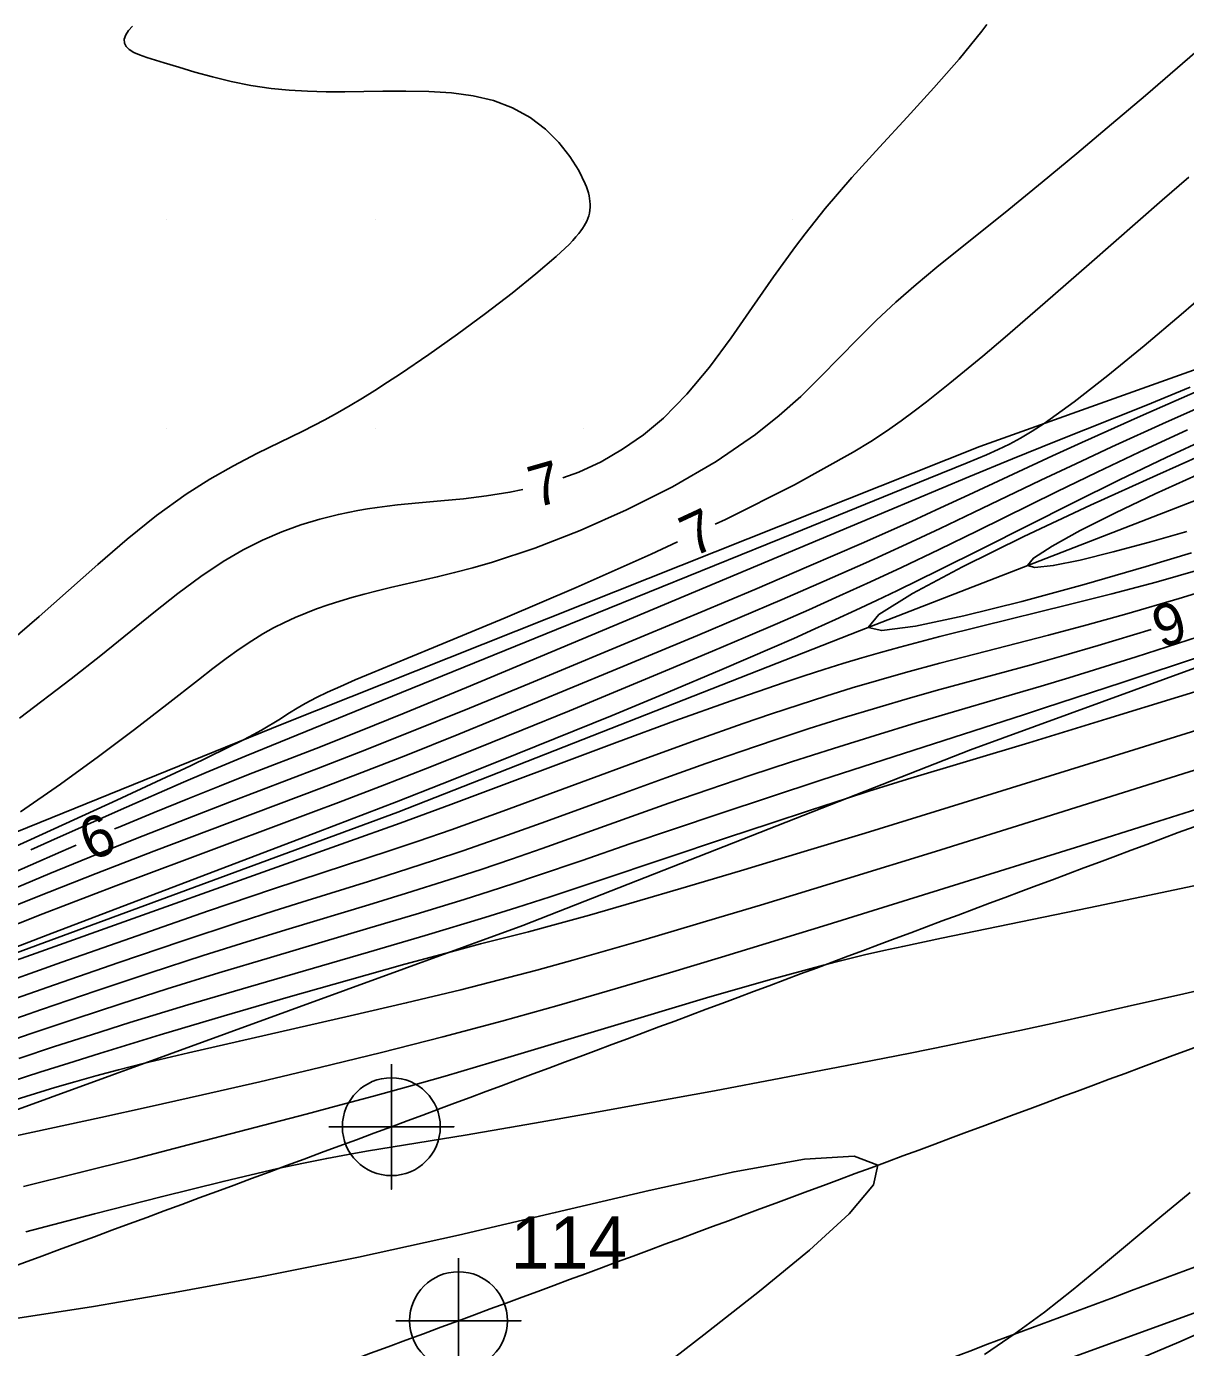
# Model space of a CAD drawing. Extents: x 2602990 to 2605851, y 618069 to 619180.
# Drawn here: x 2603473.3 to 2603528.8, y 618475.9 to 618539.2 of the extents above; entities that cross this region are included whole.
import ezdxf

# ---------------------------------------------------------------- set-up
doc = ezdxf.new("R2010")
doc.units = 0
for name, color, linetype in [('DTM Contours Major', 7, 'Continuous'), ('DTM Contours Major Text', 7, 'Continuous'), ('DTM Contours Minor', 7, 'Continuous'), ('DTM Contours Minor Text', 7, 'Continuous'), ('Exist DTM Breakline', 7, 'Continuous'), ('Exist DTM Crownline', 7, 'Continuous'), ('Exist DTM Crownline Cogo Number', 7, 'Continuous'), ('Exist DTM Crownline Cogo Point CELL', 7, 'Continuous'), ('Exist DTM QL2 LIDAR Elevation Point', 7, 'Continuous'), ('Exist Roads EOP', 7, 'Continuous'), ('Exist Roads EOP Cogo Point CELL', 7, 'Continuous'), ('PH Exist DTM Breakline', 7, 'Continuous')]:
    doc.layers.add(name, color=color, linetype=linetype)

# ---------------------------------------------------------------- blocks, each defined once
blk = doc.blocks.new('EXIST DTM CROWNLINE COGO POINT')
at = {"layer": 'Exist DTM Crownline Cogo Point CELL'}
blk.add_lwpolyline([(0, 0.06), (0, -0.06), (0, 0), (0.06, 0), (-0.06, 0)], dxfattribs=at)
blk.add_circle((0, 0), 0.0469, dxfattribs=at)
blk = doc.blocks.new('EXIST ROADS EOP COGO POINT')
at = {"layer": 'Exist Roads EOP Cogo Point CELL'}
blk.add_lwpolyline([(0, 0.06), (0, -0.06), (0, 0), (0.06, 0), (-0.06, 0)], dxfattribs=at)
blk.add_circle((0, 0), 0.0469, dxfattribs=at)

msp = doc.modelspace()

# ---------------------------------------------------------------- linework, layer by layer
at = {"layer": 'DTM Contours Major'}
for points in [[(2603530.603, 618521.484), (2603527.897, 618520.287), (2603525.301, 618519.106), (2603523.57, 618518.296), (2603521.902, 618517.502), (2603518.674, 618515.952), (2603517.074, 618515.19), (2603515.456, 618514.434), (2603513.508, 618513.547), (2603511.521, 618512.666), (2603509.505, 618511.791), (2603507.474, 618510.923), (2603505.438, 618510.065), (2603501.41, 618508.383), (2603497.547, 618506.785), (2603495.727, 618506.039), (2603494.007, 618505.339), (2603491.469, 618504.32), (2603489.362, 618503.493), (2603487.452, 618502.761), (2603482.066, 618500.734), (2603479.403, 618499.727), (2603476.635, 618498.663), (2603473.841, 618497.563), (2603471.1, 618496.448)], [(2603471.572, 618492.25), (2603474.648, 618493.328), (2603477.719, 618494.393), (2603480.695, 618495.407), (2603483.483, 618496.332), (2603485.164, 618496.873), (2603486.745, 618497.371), (2603489.683, 618498.284), (2603491.076, 618498.722), (2603492.795, 618499.277), (2603494.21, 618499.752), (2603496.34, 618500.497), (2603498.181, 618501.158), (2603501.994, 618502.548), (2603503.927, 618503.248), (2603505.851, 618503.933), (2603507.518, 618504.51), (2603509.166, 618505.066), (2603510.799, 618505.6), (2603512.42, 618506.112), (2603514.035, 618506.603), (2603515.645, 618507.073), (2603517.052, 618507.468), (2603521.429, 618508.665), (2603522.993, 618509.102), (2603524.635, 618509.577), (2603527.178, 618510.347)]]:
    msp.add_lwpolyline(points, dxfattribs=at)
at = {"layer": 'DTM Contours Minor'}
for points in [[(2603478.38, 618539.262), (2603478.184, 618539.05), (2603478.052, 618538.842), (2603477.985, 618538.64), (2603477.989, 618538.452), (2603478.067, 618538.281), (2603478.216, 618538.135), (2603478.434, 618538.004), (2603478.716, 618537.882), (2603479.056, 618537.762), (2603479.893, 618537.505), (2603480.594, 618537.292), (2603481.371, 618537.062), (2603482.214, 618536.83), (2603483.111, 618536.61), (2603484.05, 618536.419), (2603485.022, 618536.271), (2603485.884, 618536.187), (2603486.761, 618536.139), (2603487.649, 618536.119), (2603488.547, 618536.119), (2603490.367, 618536.143), (2603491.478, 618536.15), (2603492.58, 618536.129), (2603493.658, 618536.059), (2603494.695, 618535.92), (2603495.677, 618535.691), (2603496.587, 618535.352), (2603497.422, 618534.884), (2603498.163, 618534.316), (2603498.803, 618533.68), (2603499.337, 618533.012), (2603499.759, 618532.345), (2603500.065, 618531.711), (2603500.123, 618531.561), (2603500.174, 618531.414), (2603500.216, 618531.272), (2603500.25, 618531.133), (2603500.276, 618530.998), (2603500.293, 618530.866), (2603500.303, 618530.722), (2603500.302, 618530.58), (2603500.289, 618530.442), (2603500.266, 618530.306), (2603500.232, 618530.171), (2603500.187, 618530.038), (2603500.138, 618529.921), (2603500.08, 618529.804), (2603500.014, 618529.686), (2603499.939, 618529.568), (2603499.855, 618529.448), (2603499.762, 618529.326), (2603499.622, 618529.157), (2603499.465, 618528.983), (2603499.291, 618528.803), (2603499.102, 618528.617), (2603498.674, 618528.222), (2603497.706, 618527.392), (2603496.562, 618526.472), (2603495.292, 618525.499), (2603493.945, 618524.507), (2603492.57, 618523.532), (2603491.217, 618522.608), (2603490.6, 618522.2), (2603489.994, 618521.81), (2603489.394, 618521.437), (2603488.798, 618521.079), (2603488.2, 618520.735), (2603487.596, 618520.404), (2603486.532, 618519.858), (2603484.335, 618518.776), (2603483.211, 618518.195), (2603482.079, 618517.557), (2603480.942, 618516.84), (2603479.529, 618515.815), (2603478.118, 618514.673), (2603476.711, 618513.457), (2603473.908, 618510.969), (2603472.513, 618509.782)], [(2603519.306, 618539.338), (2603519.069, 618539.024), (2603517.984, 618537.682), (2603516.775, 618536.305), (2603515.485, 618534.896), (2603514.158, 618533.46), (2603512.838, 618532.001), (2603511.569, 618530.523), (2603511.079, 618529.921), (2603510.603, 618529.314), (2603510.137, 618528.699), (2603509.092, 618527.245), (2603508.071, 618525.773), (2603507.053, 618524.321), (2603506.017, 618522.928), (2603504.942, 618521.633), (2603503.809, 618520.476), (2603502.856, 618519.677), (2603501.859, 618518.984), (2603500.826, 618518.391), (2603499.763, 618517.895), (2603499, 618517.61)], [(2603529.861, 618538.493), (2603528.449, 618537.266), (2603526.91, 618535.941), (2603525.286, 618534.559), (2603523.622, 618533.159), (2603521.96, 618531.781), (2603520.178, 618530.33), (2603517.96, 618528.558), (2603516.917, 618527.715), (2603515.914, 618526.88), (2603514.947, 618526.035), (2603514.014, 618525.165), (2603513.13, 618524.284), (2603512.248, 618523.376), (2603511.343, 618522.451), (2603510.389, 618521.522), (2603509.36, 618520.598), (2603508.231, 618519.692), (2603506.337, 618518.397), (2603504.248, 618517.185), (2603502.048, 618516.077), (2603499.821, 618515.094), (2603497.651, 618514.254), (2603495.623, 618513.579), (2603494.689, 618513.309), (2603493.808, 618513.077), (2603492.976, 618512.874), (2603490.739, 618512.366), (2603490.091, 618512.211), (2603489.472, 618512.051), (2603488.878, 618511.886), (2603488.303, 618511.713), (2603487.745, 618511.531), (2603487.199, 618511.338), (2603486.681, 618511.138), (2603486.167, 618510.922), (2603485.654, 618510.686), (2603485.14, 618510.425), (2603484.62, 618510.135), (2603484.093, 618509.812), (2603483.493, 618509.411), (2603482.872, 618508.965), (2603482.223, 618508.475), (2603481.537, 618507.943), (2603480.026, 618506.758), (2603478.469, 618505.556), (2603476.755, 618504.27), (2603474.921, 618502.943), (2603473.005, 618501.617)], [(2603528.987, 618532.024), (2603527.713, 618530.922), (2603524.211, 618527.853), (2603522.102, 618526.019), (2603520.178, 618524.362), (2603519.108, 618523.453), (2603518.063, 618522.581), (2603517.53, 618522.146), (2603516.982, 618521.704), (2603516.424, 618521.264), (2603515.833, 618520.811), (2603515.196, 618520.343), (2603514.504, 618519.86), (2603513.744, 618519.36), (2603512.906, 618518.841), (2603510.091, 618517.277), (2603506.787, 618515.626), (2603506.293, 618515.396)], [(2603530.383, 618526.98), (2603528.619, 618525.451), (2603526.841, 618523.94), (2603525.112, 618522.516), (2603523.496, 618521.254), (2603522.056, 618520.224), (2603521.475, 618519.85), (2603520.925, 618519.526), (2603520.389, 618519.238), (2603519.85, 618518.974), (2603519.291, 618518.721), (2603518.373, 618518.332), (2603516.512, 618517.578), (2603510.038, 618514.958), (2603498.693, 618510.348), (2603489.813, 618506.735), (2603485.461, 618504.97), (2603483.824, 618504.296), (2603481.912, 618503.492), (2603480.827, 618503.028), (2603477.841, 618501.726), (2603474.462, 618500.222), (2603473.513, 618499.791)], [(2603529.688, 618521.905), (2603526.667, 618520.579), (2603523.86, 618519.317), (2603522.449, 618518.669), (2603518.438, 618516.801), (2603517.094, 618516.181), (2603515.707, 618515.549), (2603513.303, 618514.478), (2603510.778, 618513.379), (2603508.191, 618512.273), (2603505.602, 618511.179), (2603503.07, 618510.12), (2603497.398, 618507.767), (2603494.515, 618506.581), (2603491.51, 618505.361), (2603489.303, 618504.483), (2603487.292, 618503.701), (2603483.019, 618502.07), (2603481.014, 618501.3), (2603478.892, 618500.472), (2603476.682, 618499.592), (2603474.412, 618498.665), (2603472.026, 618497.659)], [(2603529.051, 618521.969), (2603526.918, 618521.085), (2603522.625, 618519.37), (2603520.543, 618518.526), (2603518.45, 618517.662), (2603513.277, 618515.499), (2603497.926, 618509.051), (2603494.38, 618507.572), (2603491.396, 618506.343), (2603489.224, 618505.468), (2603487.169, 618504.656), (2603483.94, 618503.398), (2603482.541, 618502.847), (2603481.034, 618502.245), (2603479.417, 618501.588), (2603477.688, 618500.87), (2603477.514, 618500.795)], [(2603470.037, 618494.071), (2603474.326, 618495.716), (2603487.269, 618500.651), (2603491.018, 618502.098), (2603493.215, 618502.958), (2603495.893, 618504.021), (2603498.624, 618505.12), (2603501.356, 618506.236), (2603504.035, 618507.347), (2603506.606, 618508.432), (2603509.017, 618509.471), (2603510.058, 618509.927), (2603511.066, 618510.376), (2603512.054, 618510.823), (2603513.035, 618511.275), (2603514.021, 618511.738), (2603515.025, 618512.218), (2603517.015, 618513.194), (2603519.094, 618514.234), (2603523.44, 618516.417), (2603525.663, 618517.516), (2603527.892, 618518.59), (2603529.897, 618519.524)], [(2603528.924, 618519.917), (2603526.601, 618518.847), (2603524.599, 618517.896), (2603522.644, 618516.946), (2603518.861, 618515.083), (2603517.026, 618514.186), (2603515.223, 618513.322), (2603513.736, 618512.629), (2603512.256, 618511.956), (2603510.772, 618511.297), (2603509.271, 618510.643), (2603507.741, 618509.986), (2603506.169, 618509.319), (2603503.92, 618508.373), (2603501.616, 618507.412), (2603499.306, 618506.456), (2603497.037, 618505.527), (2603494.859, 618504.645), (2603492.413, 618503.67), (2603490.453, 618502.903), (2603488.25, 618502.062), (2603487.045, 618501.608), (2603481.001, 618499.352), (2603477.581, 618498.063), (2603474.083, 618496.72), (2603470.648, 618495.364)], [(2603529.12, 618514.027), (2603526.936, 618513.369), (2603523.972, 618512.513), (2603520.978, 618511.698), (2603518.199, 618511.003), (2603515.882, 618510.51), (2603514.272, 618510.3), (2603513.615, 618510.453), (2603514.139, 618511.069), (2603515.74, 618512.074), (2603518.145, 618513.356), (2603521.08, 618514.804), (2603524.272, 618516.306), (2603527.448, 618517.75), (2603529.592, 618518.7)], [(2603528.885, 618515.041), (2603527.097, 618514.533), (2603525.355, 618514.065), (2603523.779, 618513.68), (2603522.489, 618513.416), (2603521.607, 618513.315), (2603521.252, 618513.417), (2603521.541, 618513.774), (2603522.43, 618514.35), (2603523.786, 618515.09), (2603525.479, 618515.939), (2603527.377, 618516.843), (2603529.349, 618517.745)], [(2603497.079, 618517.061), (2603496.458, 618516.926), (2603495.342, 618516.748), (2603494.236, 618516.615), (2603493.148, 618516.512), (2603492.089, 618516.419), (2603491.067, 618516.32), (2603490.58, 618516.264), (2603490.103, 618516.201), (2603489.632, 618516.13), (2603489.166, 618516.051), (2603488.703, 618515.962), (2603488.241, 618515.863), (2603487.345, 618515.638), (2603486.441, 618515.364), (2603485.528, 618515.031), (2603484.606, 618514.633), (2603483.673, 618514.161), (2603482.728, 618513.607), (2603481.658, 618512.889), (2603480.555, 618512.07), (2603479.4, 618511.161), (2603476.863, 618509.111), (2603475.446, 618507.991), (2603472.956, 618506.11)], [(2603504.481, 618514.551), (2603503.223, 618513.965), (2603499.627, 618512.368), (2603496.227, 618510.912), (2603492.798, 618509.486), (2603490.793, 618508.663), (2603489.865, 618508.278), (2603489.049, 618507.931), (2603488.338, 618507.621), (2603487.723, 618507.341), (2603487.197, 618507.09), (2603486.648, 618506.805), (2603486.27, 618506.588), (2603485.895, 618506.351), (2603485.384, 618506.021), (2603485.149, 618505.875), (2603484.876, 618505.712), (2603484.554, 618505.528), (2603484.175, 618505.321), (2603483.729, 618505.086), (2603481.155, 618503.822), (2603477.632, 618502.179), (2603473.513, 618500.296), (2603464.886, 618496.378)], [(2603529.523, 618513.224), (2603527.416, 618512.623), (2603525.302, 618512.059), (2603523.194, 618511.525), (2603519.058, 618510.508), (2603517.063, 618510.009), (2603515.139, 618509.502), (2603514.22, 618509.247), (2603513.312, 618508.986), (2603512.406, 618508.714), (2603511.491, 618508.43), (2603510.558, 618508.131), (2603509.598, 618507.813), (2603507.058, 618506.938), (2603504.363, 618505.97), (2603501.594, 618504.949), (2603493.634, 618501.972), (2603491.197, 618501.077), (2603488.603, 618500.145), (2603473.758, 618494.846), (2603469.556, 618493.35)], [(2603471.326, 618493.101), (2603474.988, 618494.405), (2603478.608, 618495.679), (2603482.025, 618496.864), (2603485.082, 618497.902), (2603487.51, 618498.705), (2603490.676, 618499.742), (2603492.07, 618500.211), (2603493.639, 618500.756), (2603496.126, 618501.65), (2603503.049, 618504.198), (2603505.386, 618505.047), (2603507.637, 618505.844), (2603508.995, 618506.31), (2603510.31, 618506.748), (2603511.594, 618507.161), (2603512.862, 618507.552), (2603514.128, 618507.927), (2603515.406, 618508.289), (2603517.048, 618508.731), (2603518.735, 618509.169), (2603522.261, 618510.077), (2603524.107, 618510.568), (2603526.013, 618511.098), (2603528.517, 618511.835), (2603531.07, 618512.624)], [(2603472.194, 618491.504), (2603474.024, 618492.139), (2603476.63, 618493.032), (2603479.222, 618493.903), (2603481.76, 618494.73), (2603483.855, 618495.39), (2603485.878, 618496.01), (2603489.704, 618497.163), (2603491.503, 618497.71), (2603493.539, 618498.349), (2603495.079, 618498.853), (2603496.538, 618499.349), (2603498.002, 618499.861), (2603502.507, 618501.47), (2603504.076, 618502.023), (2603505.991, 618502.686), (2603507.955, 618503.349), (2603509.949, 618504.006), (2603511.955, 618504.651), (2603513.953, 618505.277), (2603515.925, 618505.877), (2603518.253, 618506.564), (2603520.646, 618507.265), (2603521.908, 618507.639), (2603523.234, 618508.04), (2603526.456, 618509.042), (2603529.927, 618510.154)], [(2603471.357, 618490.248), (2603473.472, 618490.971), (2603475.627, 618491.697), (2603477.819, 618492.42), (2603480.044, 618493.134), (2603482.515, 618493.899), (2603484.982, 618494.642), (2603489.746, 618496.049), (2603491.963, 618496.708), (2603494.274, 618497.414), (2603495.51, 618497.806), (2603496.639, 618498.175), (2603497.736, 618498.542), (2603499.916, 618499.29), (2603502.209, 618500.081), (2603504.289, 618500.788), (2603506.525, 618501.537), (2603508.889, 618502.32), (2603511.352, 618503.128), (2603513.885, 618503.952), (2603521.068, 618506.266), (2603522.065, 618506.59), (2603525.798, 618507.816), (2603529.781, 618509.137)], [(2603472.932, 618489.802), (2603474.645, 618490.365), (2603476.412, 618490.935), (2603478.251, 618491.513), (2603481.033, 618492.36), (2603483.918, 618493.214), (2603489.678, 618494.892), (2603492.393, 618495.688), (2603495.258, 618496.551), (2603496.795, 618497.031), (2603498.385, 618497.544), (2603500.783, 618498.338), (2603506.88, 618500.382), (2603508.92, 618501.062), (2603510.857, 618501.701), (2603512.626, 618502.275), (2603513.647, 618502.599), (2603515.501, 618503.172), (2603521.327, 618504.927), (2603525.061, 618506.068), (2603528.497, 618507.124), (2603532.183, 618508.263)], [(2603471.276, 618488.279), (2603473.934, 618489.136), (2603475.331, 618489.578), (2603476.798, 618490.036), (2603479.706, 618490.922), (2603482.769, 618491.834), (2603485.84, 618492.73), (2603488.773, 618493.569), (2603491.421, 618494.31), (2603493.638, 618494.912), (2603495.054, 618495.282), (2603497.356, 618495.868), (2603498.695, 618496.225), (2603500.27, 618496.665), (2603502.417, 618497.283), (2603504.92, 618498.019), (2603507.67, 618498.84), (2603510.558, 618499.71), (2603513.476, 618500.597), (2603518.166, 618502.039), (2603525.127, 618504.205), (2603536.845, 618507.853)], [(2603472.799, 618487.833), (2603473.73, 618488.124), (2603474.659, 618488.406), (2603475.613, 618488.684), (2603476.617, 618488.963), (2603477.699, 618489.249), (2603478.884, 618489.548), (2603481.064, 618490.07), (2603483.5, 618490.631), (2603488.801, 618491.835), (2603491.494, 618492.461), (2603494.101, 618493.09), (2603495.962, 618493.562), (2603497.745, 618494.033), (2603499.47, 618494.506), (2603501.157, 618494.982), (2603502.824, 618495.465), (2603504.491, 618495.956), (2603506.465, 618496.544), (2603508.469, 618497.147), (2603512.58, 618498.4), (2603516.849, 618499.72), (2603521.84, 618501.28), (2603533.007, 618504.786)], [(2603471.733, 618485.872), (2603473.595, 618486.265), (2603476.855, 618486.974), (2603479.171, 618487.484), (2603481.734, 618488.057), (2603484.483, 618488.685), (2603487.359, 618489.361), (2603490.3, 618490.079), (2603493.249, 618490.83), (2603496.068, 618491.586), (2603498.825, 618492.356), (2603501.505, 618493.131), (2603504.097, 618493.9), (2603506.588, 618494.653), (2603511.657, 618496.207), (2603517.242, 618497.936), (2603523.807, 618499.989), (2603527.249, 618501.072), (2603530.588, 618502.13)], [(2603475.674, 618500.01), (2603474.941, 618499.697), (2603472.034, 618498.42)], [(2603473.156, 618483.666), (2603475.858, 618484.326), (2603478.49, 618484.994), (2603481.037, 618485.654), (2603486.705, 618487.135), (2603488.3, 618487.557), (2603489.921, 618487.993), (2603491.595, 618488.455), (2603493.35, 618488.953), (2603496.359, 618489.836), (2603502.742, 618491.757), (2603505.883, 618492.695), (2603508.834, 618493.55), (2603511.481, 618494.271), (2603512.494, 618494.528), (2603513.451, 618494.759), (2603514.373, 618494.97), (2603515.28, 618495.169), (2603517.133, 618495.559), (2603524.194, 618497.019), (2603526.72, 618497.546), (2603529.232, 618498.075)], [(2603473.269, 618481.491), (2603476.554, 618482.351), (2603479.749, 618483.171), (2603482.72, 618483.907), (2603485.339, 618484.517), (2603486.57, 618484.781), (2603487.687, 618485.004), (2603488.714, 618485.196), (2603489.68, 618485.364), (2603494.314, 618486.127), (2603496.441, 618486.489), (2603497.63, 618486.695), (2603500.248, 618487.158), (2603503.159, 618487.682), (2603506.258, 618488.252), (2603509.44, 618488.849), (2603512.601, 618489.455), (2603515.636, 618490.055), (2603517.44, 618490.421), (2603519.18, 618490.782), (2603520.883, 618491.143), (2603522.575, 618491.51), (2603524.285, 618491.887), (2603526.038, 618492.279), (2603528.744, 618492.894), (2603531.525, 618493.535)], [(2603467.15, 618476.567), (2603469.107, 618476.818), (2603470.212, 618476.967), (2603473.097, 618477.382), (2603476.515, 618477.919), (2603480.39, 618478.58), (2603484.646, 618479.366), (2603489.207, 618480.279), (2603493.995, 618481.323), (2603498.634, 618482.409), (2603503.129, 618483.472), (2603507.201, 618484.373), (2603510.571, 618484.97), (2603512.959, 618485.123), (2603514.087, 618484.69), (2603513.882, 618483.744), (2603512.711, 618482.345), (2603510.808, 618480.607), (2603508.41, 618478.641), (2603505.751, 618476.561), (2603503.065, 618474.481)], [(2603529.054, 618483.382), (2603527.593, 618482.177), (2603524.806, 618479.844), (2603523.44, 618478.726), (2603522.068, 618477.648), (2603520.67, 618476.615), (2603519.203, 618475.611)], [(2603532.21, 618477.845), (2603528.505, 618476.196), (2603525.751, 618475.033)]]:
    msp.add_lwpolyline(points, dxfattribs=at)
at = {"layer": 'Exist DTM Breakline'}
msp.add_lwpolyline([(2603537.954, 618480.779), (2603486.109, 618461.906), (2603428.704, 618440.722), (2603369.241, 618418.295), (2603303.922, 618394.289), (2603246.763, 618372.687), (2603198.271, 618355.074)], dxfattribs=at)
at = {"layer": 'Exist DTM Crownline'}
msp.add_spline([(2603233.488, 618380.754), (2603285.185, 618400.095), (2603335.457, 618418.629), (2603390.812, 618439.069), (2603440.087, 618457.325), (2603493.996, 618477.231), (2603542.655, 618495.301), (2603600.808, 618516.867), (2603653.659, 618536.362), (2603706.222, 618555.742), (2603764.811, 618577.593), (2603823.52, 618599.847), (2603878.564, 618620.56), (2603937.951, 618643.078), (2603997.369, 618665.789), (2604036.209, 618680.665), (2604055.311, 618688.017)], degree=3, dxfattribs=at)
at = {"layer": 'Exist DTM QL2 LIDAR Elevation Point'}
for p, q in [((2603480, 618530), (2603480, 618530)), ((2603490, 618530), (2603490, 618530)), ((2603500, 618530), (2603500, 618530)), ((2603510, 618530), (2603510, 618530)), ((2603520, 618530), (2603520, 618530)), ((2603480, 618520), (2603480, 618520)), ((2603490, 618520), (2603490, 618520)), ((2603500, 618520), (2603500, 618520))]:
    msp.add_line(p, q, dxfattribs=at)
at = {"layer": 'Exist Roads EOP'}
for points in [[(2603230.17, 618389.98), (2603282.929, 618409.597), (2603332.773, 618427.868), (2603388.167, 618448.413), (2603437.203, 618466.721), (2603490.778, 618486.527), (2603539.039, 618504.558), (2603597.451, 618526.156), (2603651.053, 618545.972), (2603705.208, 618566.084), (2603762.02, 618587.183), (2603820.334, 618609.162), (2603876.341, 618629.99), (2603934.909, 618652.28), (2603996.409, 618675.568), (2604033.216, 618689.957), (2604052.01, 618697.199)], [(2604034.633, 618668.486), (2603984.89, 618650.123), (2603936.767, 618631.654), (2603888.195, 618613.335), (2603837.766, 618594.258), (2603782.918, 618573.705), (2603731.939, 618554.39), (2603671.126, 618532.171), (2603621.822, 618514.106), (2603561.545, 618491.877), (2603506.421, 618471.293), (2603452.163, 618451.33), (2603398.364, 618431.316), (2603341.431, 618410.355), (2603281.65, 618388.199), (2603223.033, 618366.475), (2603185.717, 618352.612)]]:
    msp.add_spline(points, degree=3, dxfattribs=at)
at = {"layer": 'PH Exist DTM Breakline'}
for points in [[(2603705.164, 618577.697), (2603705.091, 618579.589), (2603704.663, 618581.271), (2603703.724, 618582.897), (2603701.827, 618583.336), (2603697.541, 618582.418), (2603687.253, 618578.721), (2603678.174, 618576.623), (2603666.102, 618572.394), (2603643.492, 618564.006), (2603616.812, 618553.628), (2603590.871, 618545.866), (2603571.822, 618539.052), (2603544.534, 618528.258), (2603518.966, 618519.12), (2603485.62, 618505.853), (2603447.747, 618490.489), (2603438.798, 618485.938), (2603436.118, 618483.299), (2603434.252, 618481.3)], [(2603435.879, 618478.915), (2603449.565, 618484.741), (2603462.026, 618490.881), (2603491.087, 618501.598), (2603513.203, 618510.293), (2603534.552, 618518.577), (2603557.552, 618526.043), (2603578.968, 618534.328), (2603593.177, 618540.018), (2603605.222, 618544.41), (2603632.452, 618554.135), (2603653.005, 618561.707), (2603674.385, 618570.193), (2603686.907, 618573.987), (2603694.343, 618577.121), (2603698.717, 618578.477), (2603701.98, 618580.257)], [(2603433.996, 618481.025), (2603435.039, 618479.196), (2603436.539, 618477.73), (2603439.924, 618476.848), (2603445.649, 618477.117), (2603451.918, 618478.979), (2603471.67, 618486.926), (2603497.083, 618496.164), (2603518.517, 618504.591), (2603548.361, 618515.465), (2603589.296, 618531.427), (2603623.154, 618544.648), (2603656.373, 618555.51), (2603681.075, 618564.434), (2603699.669, 618570.731)]]:
    msp.add_lwpolyline(points, dxfattribs=at)

# ---------------------------------------------------------------- block references
at = {"layer": 'Exist DTM Crownline Cogo Point CELL', "xscale": 50, "yscale": 50}
msp.add_blockref('EXIST DTM CROWNLINE COGO POINT', (2603493.996, 618477.231), dxfattribs=at)
at = {"layer": 'Exist Roads EOP Cogo Point CELL', "xscale": 50, "yscale": 50}
msp.add_blockref('EXIST ROADS EOP COGO POINT', (2603490.778, 618486.527), dxfattribs=at)

# ---------------------------------------------------------------- texts
at = {"layer": 'DTM Contours Major Text'}
msp.add_text('6', height=2, rotation=197.3929, dxfattribs=at).set_placement((2603528.458, 618511.794))
at = {"layer": 'DTM Contours Minor Text'}
for s, rotation, p in [('7', 15.93295, (2603497.694, 618516.165)), ('7', 24.99258, (2603505.217, 618513.791)), ('6', 23.11646, (2603476.385, 618499.226))]:
    msp.add_text(s, height=2, rotation=rotation, dxfattribs=at).set_placement(p)
at = {"layer": 'Exist DTM Crownline Cogo Number'}
msp.add_text('114', height=2.5, dxfattribs=at).set_placement((2603496.496, 618479.731))

doc.saveas('drawing.dxf')
